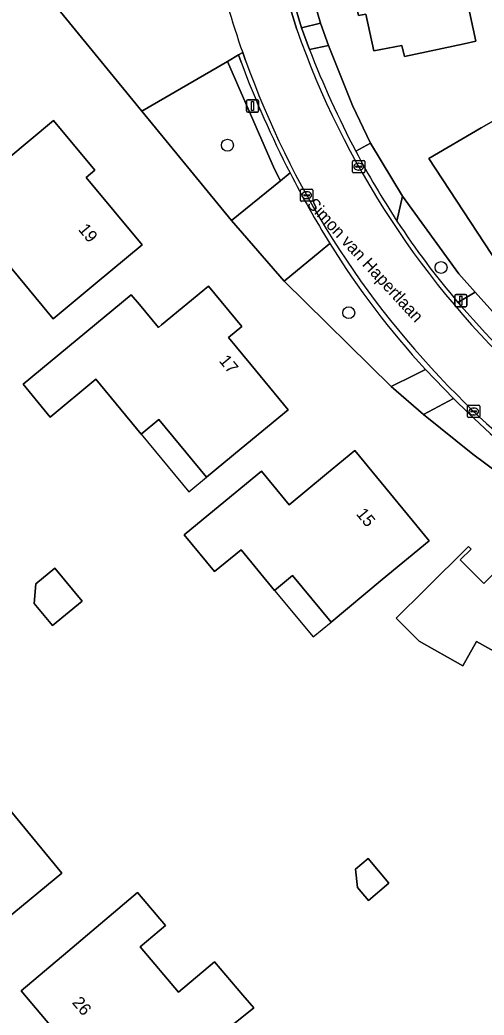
# Model space of a CAD drawing. Extents: x 157320 to 158835, y 386650 to 388491.
# Drawn here: x 158323.4 to 158361.5, y 387390.9 to 387472.6 of the extents above; entities that cross this region are included whole.
import ezdxf

# ---------------------------------------------------------------- set-up
doc = ezdxf.new("R2010")
doc.units = 0
for name, color, linetype in [('IMGEO_Berm_groen', 7, 'Continuous'), ('IMGEO_Boom', 7, 'Continuous'), ('IMGEO_Erf', 7, 'Continuous'), ('IMGEO_Groenvoorziening', 7, 'Continuous'), ('IMGEO_Kolk', 7, 'Continuous'), ('IMGEO_Lichtmast', 7, 'Continuous'), ('IMGEO_Openbare_ruimte_label', 7, 'Continuous'), ('IMGEO_Pand', 7, 'Continuous'), ('IMGEO_Pand_nummerreeks', 7, 'Continuous'), ('IMGEO_Pand_overbouw', 7, 'Continuous'), ('IMGEO_Rijbaan_lokaal_gesloten', 7, 'Continuous'), ('IMGEO_Rijbaan_lokaal_open', 7, 'Continuous'), ('IMGEO_Voetpad_open', 7, 'Continuous')]:
    doc.layers.add(name, color=color, linetype=linetype)

msp = doc.modelspace()

# ---------------------------------------------------------------- linework, layer by layer
at = {"layer": 'IMGEO_Berm_groen'}
msp.add_lwpolyline([(158346.563, 387477.631), (158344.962, 387477.289), (158346.526, 387471.937), (158348.109, 387472.316)], close=True, dxfattribs=at)
for points in [[(158348.746, 387470.48), (158347.196, 387470.144)], [(158350.992, 387461.803), (158352.205, 387462.456), (158350.733, 387465.548), (158348.746, 387470.48)], [(158354.834, 387458.095), (158354.382, 387456.061)], [(158359.379, 387449.39), (158360.816, 387450.223), (158359.467, 387451.721), (158354.834, 387458.095)]]:
    msp.add_lwpolyline(points, dxfattribs=at)
for centre, radius, start, end in [((158421.531, 387498.94), 79.717, 201.17521, 207.76548), ((158411.514, 387493.649), 68.388, 213.34181, 220.32924)]:
    msp.add_arc(centre, radius, start, end, dxfattribs=at)
at = {"layer": 'IMGEO_Boom'}
for centre in [(158340.456, 387462.291), (158358.005, 387452.251), (158350.421, 387448.54)]:
    msp.add_circle(centre, 0.489, dxfattribs=at)
at = {"layer": 'IMGEO_Erf'}
for points in [[(158360.608, 387436.93), (158356.565, 387440.188), (158353.904, 387442.491), (158345.121, 387451.134), (158340.785, 387456.106), (158333.427, 387465.088), (158304.814, 387500), (158299.407, 387506.597)], [(158346.563, 387477.631), (158348.109, 387472.316), (158348.746, 387470.48), (158350.733, 387465.548), (158352.205, 387462.456), (158354.834, 387458.095), (158359.467, 387451.721), (158360.816, 387450.223), (158363.222, 387447.552), (158369.558, 387441.481), (158372.865, 387438.829), (158379.42, 387434.441), (158382.224, 387432.85), (158390.099, 387428.156), (158396.534, 387424.321), (158397.368, 387423.825), (158406.279, 387418.513)], [(158390.338, 387381.255), (158398.182, 387396.869), (158398.757, 387397.989), (158403.701, 387407.811), (158402.536, 387410.972), (158395.084, 387415.398), (158391.694, 387417.41), (158388.946, 387419.042), (158381.043, 387423.735), (158377.881, 387425.612), (158368.066, 387431.602), (158364.784, 387433.844), (158360.608, 387436.93)]]:
    msp.add_lwpolyline(points, dxfattribs=at)
for points in [[(158370.93, 387480.96), (158366.359, 387479.975), (158366.738, 387478.217), (158359.607, 387476.681), (158360.87, 387470.82), (158359.899, 387470.611), (158355.01, 387469.56), (158354.79, 387470.49), (158352.49, 387470.04), (158351.83, 387473.05), (158351.22, 387472.94), (158350.1, 387478.17), (158351.06, 387478.36), (158350.34, 387481.75), (158355.229, 387482.799), (158369.862, 387485.938), (158370.049, 387485.066), (158371.428, 387485.362), (158372.073, 387482.355), (158370.694, 387482.059)], [(158368.815, 387468.1), (158376.34, 387472.466), (158380.52, 387465.262), (158372.621, 387460.679), (158373.833, 387458.589), (158368.053, 387455.236), (158368.407, 387454.626), (158367.585, 387454.149), (158363.26, 387451.64), (158357, 387461.21), (158361.307, 387463.709), (158363.839, 387465.178), (158363.447, 387465.855), (158367.772, 387468.365), (158368.437, 387468.751)], [(158320.422, 387454.931), (158321.115, 387455.506), (158318.846, 387458.24), (158322.323, 387461.127), (158326.17, 387464.32), (158329.55, 387460.24), (158328.86, 387459.65), (158333.44, 387454.1), (158329.598, 387450.901), (158326.15, 387448.03)], [(158325.898, 387439.975), (158323.669, 387442.67), (158332.554, 387450.018), (158333.221, 387449.211), (158334.782, 387447.323), (158335.037, 387447.534), (158338.89, 387450.72), (158341.632, 387447.395), (158340.555, 387446.507), (158342.382, 387444.291), (158345.45, 387440.57), (158341.595, 387437.388), (158338.747, 387435.037), (158334.83, 387439.782), (158333.357, 387438.567), (158329.64, 387443.07)], [(158350.92, 387437.23), (158357.03, 387429.81), (158353.177, 387426.624), (158348.966, 387423.142), (158345.807, 387426.962), (158344.327, 387425.738), (158341.571, 387429.072), (158339.404, 387427.281), (158336.912, 387430.295), (158339.389, 387432.344), (158343.242, 387435.53), (158345.528, 387432.768), (158348.6, 387435.31)], [(158356.705, 387425.825), (158360.25, 387429.35), (158360.462, 387429.138), (158359.576, 387428.257), (158361.508, 387426.314), (158362.516, 387427.317), (158363.468, 387426.801), (158363.771, 387427.329), (158364.51, 387428.623), (158365.05, 387429.57), (158372.89, 387425.14), (158370.443, 387420.78), (158368.486, 387417.293), (158368.157, 387417.477), (158366.406, 387414.357), (158362.874, 387416.339), (158364.626, 387419.459), (158360.9, 387421.55), (158359.781, 387419.556), (158356.201, 387421.565), (158354.321, 387423.453)], [(158328.516, 387424.868), (158326.081, 387422.856), (158324.579, 387424.673), (158324.722, 387426.287), (158326.28, 387427.574)], [(158326.85, 387402.52), (158322.287, 387398.753), (158318.43, 387395.57), (158313.97, 387400.98), (158316.619, 387403.155), (158313.131, 387407.402), (158316.995, 387410.576), (158318.536, 387411.841), (158322.017, 387407.602), (158322.411, 387407.925)], [(158352.014, 387403.738), (158353.721, 387401.709), (158352.034, 387400.291), (158351.15, 387401.342), (158350.97, 387402.861)], [(158336.422, 387392.76), (158339.391, 387395.257), (158341.707, 387392.502), (158342.609, 387391.468), (158340.413, 387389.702), (158335.894, 387386.067), (158335.094, 387386.941), (158334.057, 387386.069), (158330.23, 387382.85), (158327.971, 387385.523), (158328.988, 387386.383), (158328.069, 387387.47), (158323.52, 387392.86), (158327.338, 387396.09), (158333.07, 387400.94), (158335.354, 387398.224), (158333.288, 387396.486)]]:
    msp.add_lwpolyline(points, close=True, dxfattribs=at)
at = {"layer": 'IMGEO_Groenvoorziening'}
msp.add_lwpolyline([(158344.806, 387459.369), (158344.323, 387460.321), (158340.452, 387469.171), (158333.427, 387465.088), (158340.785, 387456.106)], close=True, dxfattribs=at)
for points in [[(158341.364, 387469.701), (158340.452, 387469.171)], [(158340.452, 387469.171), (158344.323, 387460.321), (158344.806, 387459.369)], [(158341.572, 387469.106), (158341.364, 387469.701)], [(158344.806, 387459.369), (158345.6, 387460.014)], [(158348.86, 387454.212), (158348.085, 387453.574), (158345.121, 387451.134), (158353.904, 387442.491), (158355.804, 387443.421), (158356.731, 387443.875)], [(158359.027, 387441.507), (158356.565, 387440.188), (158360.608, 387436.93), (158364.784, 387433.844), (158366.161, 387435.219)]]:
    msp.add_lwpolyline(points, dxfattribs=at)
for centre, radius, start, end in [((158423.141, 387499.805), 87.154, 200.62413, 207.16512), ((158407.018, 387490.331), 68.461, 211.84211, 222.73205), ((158407.813, 387489.666), 68.552, 224.62937, 232.58389)]:
    msp.add_arc(centre, radius, start, end, dxfattribs=at)
at = {"layer": 'IMGEO_Kolk'}
for p, q in [((158350.734, 387460.1), (158350.734, 387460.952)), ((158350.809, 387461.026), (158351.661, 387461.026)), ((158351.735, 387460.952), (158351.735, 387460.1)), ((158351.661, 387460.026), (158350.809, 387460.026)), ((158350.993, 387460.52), (158350.993, 387460.532)), ((158351.431, 387460.483), (158351.033, 387460.483)), ((158351.036, 387460.569), (158351.434, 387460.569)), ((158351.245, 387460.246), (158351.22, 387460.246)), ((158351.222, 387460.806), (158351.247, 387460.806)), ((158351.477, 387460.532), (158351.477, 387460.52)), ((158346.461, 387457.757), (158346.461, 387458.609)), ((158346.536, 387458.683), (158347.388, 387458.683)), ((158346.949, 387458.463), (158346.974, 387458.463)), ((158347.462, 387458.609), (158347.462, 387457.757)), ((158347.388, 387457.683), (158346.536, 387457.683)), ((158346.72, 387458.177), (158346.72, 387458.189)), ((158347.158, 387458.14), (158346.76, 387458.14)), ((158346.763, 387458.226), (158347.161, 387458.226)), ((158346.972, 387457.903), (158346.947, 387457.903)), ((158347.204, 387458.189), (158347.204, 387458.177)), ((158360.184, 387440.008), (158360.184, 387440.86)), ((158360.259, 387440.934), (158361.111, 387440.934)), ((158360.443, 387440.428), (158360.443, 387440.44)), ((158360.486, 387440.477), (158360.884, 387440.477)), ((158360.672, 387440.714), (158360.697, 387440.714)), ((158360.927, 387440.44), (158360.927, 387440.428)), ((158361.185, 387440.86), (158361.185, 387440.008)), ((158361.111, 387439.934), (158360.259, 387439.934)), ((158360.881, 387440.391), (158360.483, 387440.391)), ((158360.695, 387440.154), (158360.67, 387440.154))]:
    msp.add_line(p, q, dxfattribs=at)
for points in [[(158350.734, 387460.1), (158350.734, 387460.952)], [(158350.809, 387461.026), (158351.661, 387461.026)], [(158351.735, 387460.952), (158351.735, 387460.1)], [(158351.661, 387460.026), (158350.809, 387460.026)], [(158346.461, 387457.757), (158346.461, 387458.609)], [(158346.536, 387458.683), (158347.388, 387458.683)], [(158347.462, 387458.609), (158347.462, 387457.757)], [(158347.388, 387457.683), (158346.536, 387457.683)], [(158360.184, 387440.008), (158360.184, 387440.86)], [(158360.259, 387440.934), (158361.111, 387440.934)], [(158361.185, 387440.86), (158361.185, 387440.008)], [(158361.111, 387439.934), (158360.259, 387439.934)]]:
    msp.add_lwpolyline(points, dxfattribs=at)
for centre, radius, start, end in [((158350.811, 387460.95), 0.0765, 91.55205, 178.44795), ((158350.811, 387460.95), 0.0765, 91.55205, 178.44795), ((158351.659, 387460.95), 0.0765, 1.55205, 88.44795), ((158351.659, 387460.95), 0.0765, 1.55205, 88.44795), ((158350.811, 387460.102), 0.0765, 181.55205, 268.44795), ((158350.811, 387460.102), 0.0765, 181.55205, 268.44795), ((158351.033, 387460.529), 0.0403, 85.87752, 175.75265), ((158351.03, 387460.519), 0.0366, 178.93798, 274.71019), ((158351.434, 387460.526), 0.043, 264.86636, 352.45326), ((158351.438, 387460.531), 0.0386, 1.73085, 96.63898), ((158351.659, 387460.102), 0.0765, 271.55205, 358.44795), ((158351.659, 387460.102), 0.0765, 271.55205, 358.44795), ((158346.538, 387458.607), 0.0765, 91.55205, 178.44795), ((158346.538, 387458.607), 0.0765, 91.55205, 178.44795), ((158347.386, 387458.607), 0.0765, 1.55205, 88.44795), ((158347.386, 387458.607), 0.0765, 1.55205, 88.44795), ((158346.538, 387457.759), 0.0765, 181.55205, 268.44795), ((158346.538, 387457.759), 0.0765, 181.55205, 268.44795), ((158346.76, 387458.186), 0.0403, 85.87752, 175.75265), ((158346.757, 387458.176), 0.0366, 178.93798, 274.71019), ((158347.161, 387458.183), 0.043, 264.86636, 352.45326), ((158347.165, 387458.188), 0.0386, 1.73085, 96.63898), ((158347.386, 387457.759), 0.0765, 271.55205, 358.44795), ((158347.386, 387457.759), 0.0765, 271.55205, 358.44795), ((158360.261, 387440.858), 0.0765, 91.55205, 178.44795), ((158360.261, 387440.858), 0.0765, 91.55205, 178.44795), ((158360.483, 387440.437), 0.0403, 85.87752, 175.75265), ((158360.48, 387440.427), 0.0366, 178.93798, 274.71019), ((158360.884, 387440.434), 0.043, 264.86636, 352.45326), ((158360.888, 387440.439), 0.0386, 1.73085, 96.63898), ((158361.109, 387440.858), 0.0765, 1.55205, 88.44795), ((158361.109, 387440.858), 0.0765, 1.55205, 88.44795), ((158360.261, 387440.01), 0.0765, 181.55205, 268.44795), ((158360.261, 387440.01), 0.0765, 181.55205, 268.44795), ((158361.109, 387440.01), 0.0765, 271.55205, 358.44795), ((158361.109, 387440.01), 0.0765, 271.55205, 358.44795)]:
    msp.add_arc(centre, radius, start, end, dxfattribs=at)
for centre, major_axis, ratio, start_param, end_param in [((158351.221, 387460.526), (-0.387, 0.002), 0.722429, 4.712389, 7.853982), ((158351.246, 387460.526), (-0.39, 0.002), 0.717154, 1.570796, 4.712389), ((158346.948, 387458.183), (-0.387, 0.002), 0.722429, 4.712389, 7.853982), ((158346.973, 387458.183), (-0.39, 0.002), 0.717154, 1.570796, 4.712389), ((158360.671, 387440.434), (-0.387, 0.002), 0.722429, 4.712389, 7.853982), ((158360.696, 387440.434), (-0.39, 0.002), 0.717154, 1.570796, 4.712389)]:
    msp.add_ellipse(centre, major_axis=major_axis, ratio=ratio, start_param=start_param, end_param=end_param, dxfattribs=at)
at = {"layer": 'IMGEO_Lichtmast'}
for p, q in [((158342.023, 387465.113), (158342.023, 387465.913)), ((158342.023, 387465.913), (158342.023, 387465.113)), ((158342.123, 387466.013), (158342.913, 387466.013)), ((158342.913, 387466.013), (158342.123, 387466.013)), ((158343.013, 387465.913), (158343.013, 387465.113)), ((158343.013, 387465.113), (158343.013, 387465.913)), ((158342.913, 387465.013), (158342.123, 387465.013)), ((158342.123, 387465.013), (158342.913, 387465.013)), ((158359.133, 387449.133), (158359.133, 387449.933)), ((158359.133, 387449.933), (158359.133, 387449.133)), ((158359.233, 387450.033), (158360.023, 387450.033)), ((158360.023, 387450.033), (158359.233, 387450.033)), ((158360.123, 387449.933), (158360.123, 387449.133)), ((158360.123, 387449.133), (158360.123, 387449.933)), ((158360.023, 387449.033), (158359.233, 387449.033)), ((158359.233, 387449.033), (158360.023, 387449.033))]:
    msp.add_line(p, q, dxfattribs=at)
for points in [[(158342.443, 387465.888), (158342.593, 387465.888), (158342.593, 387465.138), (158342.443, 387465.138), (158342.443, 387465.888)], [(158359.553, 387449.908), (158359.703, 387449.908), (158359.703, 387449.158), (158359.553, 387449.158), (158359.553, 387449.908)]]:
    msp.add_lwpolyline(points, dxfattribs=at)
for centre, start, end in [((158342.123, 387465.913), 90, 180), ((158342.123, 387465.913), 90, 180), ((158342.913, 387465.913), 0, 90), ((158342.913, 387465.913), 360, 90), ((158342.123, 387465.113), 180, 270), ((158342.123, 387465.113), 180, 270), ((158342.913, 387465.113), 270, 0), ((158342.913, 387465.113), 270, 0), ((158359.233, 387449.933), 90, 180), ((158359.233, 387449.933), 90, 180), ((158360.023, 387449.933), 0, 90), ((158360.023, 387449.933), 360, 90), ((158359.233, 387449.133), 180, 270), ((158359.233, 387449.133), 180, 270), ((158360.023, 387449.133), 270, 0), ((158360.023, 387449.133), 270, 0)]:
    msp.add_arc(centre, 0.1, start, end, dxfattribs=at)
at = {"layer": 'IMGEO_Pand'}
for points in [[(158366.738, 387478.217), (158366.359, 387479.975), (158370.93, 387480.96), (158370.694, 387482.059), (158372.073, 387482.355), (158371.428, 387485.362), (158370.049, 387485.066), (158369.862, 387485.938), (158355.229, 387482.799), (158350.34, 387481.75), (158351.06, 387478.36), (158350.1, 387478.17), (158351.22, 387472.94), (158351.83, 387473.05), (158352.49, 387470.04), (158354.79, 387470.49), (158355.01, 387469.56), (158359.899, 387470.611), (158360.87, 387470.82), (158359.607, 387476.681)], [(158368.437, 387468.751), (158367.772, 387468.365), (158363.447, 387465.855), (158363.839, 387465.178), (158361.307, 387463.709), (158357, 387461.21), (158363.26, 387451.64), (158367.585, 387454.149), (158368.407, 387454.626), (158368.053, 387455.236), (158373.833, 387458.589), (158372.621, 387460.679), (158380.52, 387465.262), (158376.34, 387472.466), (158368.815, 387468.1)], [(158322.323, 387461.127), (158318.846, 387458.24), (158321.115, 387455.506), (158320.422, 387454.931), (158326.15, 387448.03), (158329.598, 387450.901), (158333.44, 387454.1), (158328.86, 387459.65), (158329.55, 387460.24), (158326.17, 387464.32)], [(158340.555, 387446.507), (158341.632, 387447.395), (158338.89, 387450.72), (158335.037, 387447.534), (158334.782, 387447.323), (158333.221, 387449.211), (158332.554, 387450.018), (158323.669, 387442.67), (158325.898, 387439.975), (158329.64, 387443.07), (158333.357, 387438.567), (158334.83, 387439.782), (158338.747, 387435.037), (158341.595, 387437.388), (158345.45, 387440.57), (158342.382, 387444.291)], [(158350.92, 387437.23), (158348.6, 387435.31), (158345.528, 387432.768), (158343.242, 387435.53), (158339.389, 387432.344), (158336.912, 387430.295), (158339.404, 387427.281), (158341.571, 387429.072), (158344.327, 387425.738), (158345.807, 387426.962), (158348.966, 387423.142), (158353.177, 387426.624), (158357.03, 387429.81)], [(158372.89, 387425.14), (158365.05, 387429.57), (158364.51, 387428.623), (158363.771, 387427.329), (158363.468, 387426.801), (158362.516, 387427.317), (158361.508, 387426.314), (158359.576, 387428.257), (158360.462, 387429.138), (158360.25, 387429.35), (158356.705, 387425.825), (158354.321, 387423.453), (158356.201, 387421.565), (158359.781, 387419.556), (158360.9, 387421.55), (158364.626, 387419.459), (158362.874, 387416.339), (158366.406, 387414.357), (158368.157, 387417.477), (158368.486, 387417.293), (158370.443, 387420.78)], [(158328.516, 387424.868), (158326.28, 387427.574), (158324.722, 387426.287), (158324.579, 387424.673), (158326.081, 387422.856)], [(158322.287, 387398.753), (158326.85, 387402.52), (158322.411, 387407.925), (158322.017, 387407.602), (158318.536, 387411.841), (158316.995, 387410.576), (158313.131, 387407.402), (158316.619, 387403.155), (158313.97, 387400.98), (158318.43, 387395.57)], [(158350.97, 387402.861), (158351.15, 387401.342), (158352.034, 387400.291), (158353.721, 387401.709), (158352.014, 387403.738)], [(158327.971, 387385.523), (158330.23, 387382.85), (158334.057, 387386.069), (158335.094, 387386.941), (158335.894, 387386.067), (158340.413, 387389.702), (158342.609, 387391.468), (158341.707, 387392.502), (158339.391, 387395.257), (158336.422, 387392.76), (158333.288, 387396.486), (158335.354, 387398.224), (158333.07, 387400.94), (158327.338, 387396.09), (158323.52, 387392.86), (158328.069, 387387.47), (158328.988, 387386.383)]]:
    msp.add_lwpolyline(points, close=True, dxfattribs=at)
at = {"layer": 'IMGEO_Pand_overbouw'}
for points in [[(158334.83, 387439.782), (158333.357, 387438.567), (158337.274, 387433.821), (158338.747, 387435.037)], [(158347.486, 387421.918), (158348.966, 387423.142), (158345.807, 387426.962), (158344.327, 387425.738)]]:
    msp.add_lwpolyline(points, close=True, dxfattribs=at)
at = {"layer": 'IMGEO_Rijbaan_lokaal_gesloten'}
for points in [[(158346.151, 387471.8), (158345.181, 387475.032), (158344.361, 387478.227), (158343.64, 387481.315), (158342.319, 387491.073), (158342.199, 387495.545), (158342.448, 387500), (158343.927, 387520.171), (158339.068, 387520.5), (158337.783, 387500), (158337.501, 387494.452)], [(158341.709, 387469.901), (158341.826, 387469.574), (158341.946, 387469.247)]]:
    msp.add_lwpolyline(points, dxfattribs=at)
for centre, radius, start, end in [((158401.497, 387491.243), 63.483, 192.3079, 199.6449), ((158414.138, 387495.676), 72.058, 199.35062, 227.11968), ((158412.076, 387494.378), 74.497, 199.71548, 224.9058), ((158407.756, 387489.6), 68.065, 224.62376, 235.94539)]:
    msp.add_arc(centre, radius, start, end, dxfattribs=at)
at = {"layer": 'IMGEO_Rijbaan_lokaal_open'}
for points in [[(158342.85, 387500), (158342.975, 387501.788), (158343.102, 387503.596), (158343.416, 387508.039), (158343.514, 387509.429), (158344.271, 387520.149), (158343.927, 387520.171), (158342.448, 387500), (158342.199, 387495.545), (158342.319, 387491.073), (158343.64, 387481.315), (158344.361, 387478.227), (158345.181, 387475.032), (158346.151, 387471.8)], [(158299.407, 387506.597), (158304.814, 387500), (158333.427, 387465.088), (158340.452, 387469.171), (158341.364, 387469.701), (158341.709, 387469.901)], [(158347.196, 387470.144), (158346.526, 387471.937), (158344.962, 387477.289)], [(158341.946, 387469.247), (158341.826, 387469.574), (158341.709, 387469.901), (158341.364, 387469.701), (158341.572, 387469.106)], [(158365.368, 387443.175), (158362.05, 387446.422), (158361.645, 387446.851), (158359.379, 387449.39)], [(158356.731, 387443.875), (158359.027, 387441.507)]]:
    msp.add_lwpolyline(points, dxfattribs=at)
for centre, radius, start, end in [((158401.497, 387491.243), 63.483, 192.3079, 199.6449), ((158414.138, 387495.676), 72.058, 199.35062, 227.11968), ((158421.531, 387498.94), 79.717, 201.17521, 207.76548), ((158423.141, 387499.805), 87.154, 200.62413, 207.16512), ((158412.076, 387494.378), 74.497, 199.71548, 224.9058), ((158411.649, 387493.742), 68.552, 207.76936, 213.34471), ((158423.652, 387500.053), 87.723, 207.15664, 211.50447), ((158411.514, 387493.649), 68.388, 213.34181, 220.32924), ((158407.018, 387490.331), 68.461, 211.84211, 222.73205), ((158407.813, 387489.666), 68.552, 224.62937, 232.58389), ((158407.756, 387489.6), 68.065, 224.62376, 235.94539)]:
    msp.add_arc(centre, radius, start, end, dxfattribs=at)
at = {"layer": 'IMGEO_Voetpad_open'}
for points in [[(158346.526, 387471.937), (158347.196, 387470.144), (158348.746, 387470.48), (158348.109, 387472.316)], [(158359.027, 387441.507), (158356.731, 387443.875), (158355.804, 387443.421), (158353.904, 387442.491), (158356.565, 387440.188)]]:
    msp.add_lwpolyline(points, close=True, dxfattribs=at)
for points in [[(158354.382, 387456.061), (158354.834, 387458.095), (158352.205, 387462.456), (158350.992, 387461.803)], [(158345.6, 387460.014), (158344.806, 387459.369), (158340.785, 387456.106), (158345.121, 387451.134), (158348.085, 387453.574), (158348.86, 387454.212)], [(158363.222, 387447.552), (158360.816, 387450.223), (158359.379, 387449.39), (158361.645, 387446.851), (158362.05, 387446.422), (158365.368, 387443.175)]]:
    msp.add_lwpolyline(points, dxfattribs=at)
for centre, radius, start, end in [((158411.649, 387493.742), 68.552, 207.76936, 213.34471), ((158423.652, 387500.053), 87.723, 207.15664, 211.50447)]:
    msp.add_arc(centre, radius, start, end, dxfattribs=at)

# ---------------------------------------------------------------- texts
at = {"layer": 'IMGEO_Openbare_ruimte_label'}
msp.add_text('Simon van Hapertlaan', height=1, rotation=312.68996, dxfattribs=at).set_placement((158346.933, 387457.386))
at = {"layer": 'IMGEO_Pand_nummerreeks'}
for s, rotation, p in [('19', 309.53031, (158328.152, 387455.354)), ('17', 309.52242, (158339.711, 387444.571)), ('15', 309.47085, (158350.975, 387432.002)), ('26', 310.17166, (158327.646, 387391.878))]:
    msp.add_text(s, height=1, rotation=rotation, dxfattribs=at).set_placement(p)

doc.saveas('drawing.dxf')
